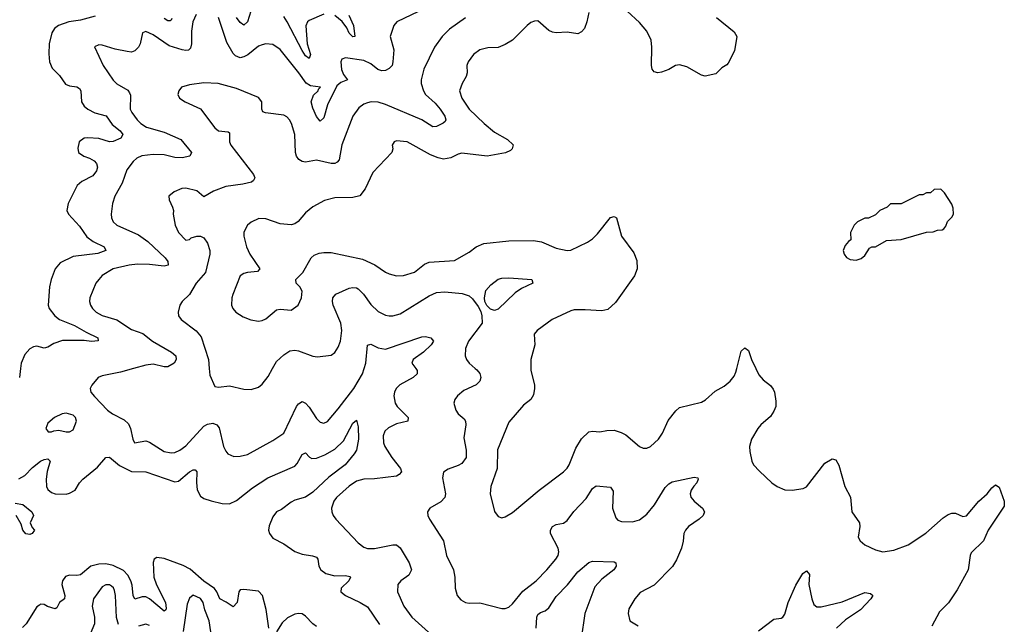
# Model space of a CAD drawing. Header units: inches. Extents: x 1934316 to 2140091, y 524953 to 667329.
# Tile 300 of 384: x 2061695 to 2067119, y 628590 to 631922. Entities that reach past the tile are written whole.
import ezdxf

# ---------------------------------------------------------------- set-up
doc = ezdxf.new("R2010")
doc.units = ezdxf.units.IN
doc.header["$MEASUREMENT"] = 0
doc.layers.add('C0662', color=7, linetype='Continuous')
doc.layers.add('C0663', color=7, linetype='Continuous')

msp = doc.modelspace()

# ---------------------------------------------------------------- linework, layer by layer
at = {"layer": 'C0662', "color": 5}
for points, elevation in [([(2061699.6, 630000), (2061693.8, 629950)], 220), ([(2062320.9, 630000), (2062250, 629980.4), (2062150, 629959.7), (2062127.7, 629950), (2062091.9, 629908.1), (2062083.8, 629890), (2062086.7, 629870), (2062106.4, 629846.4), (2062179.3, 629770), (2062206.4, 629750), (2062270, 629718), (2062294.6, 629694.6), (2062305.4, 629670), (2062317.6, 629610), (2062327.7, 629590), (2062390, 629600.9), (2062410, 629593.8), (2062490, 629542.2), (2062530, 629535), (2062550, 629537.8), (2062577.4, 629550), (2062610, 629574.7), (2062710, 629682.8), (2062730, 629694.2), (2062758.4, 629698.4), (2062780.5, 629690), (2062793.5, 629673.5), (2062818.3, 629570), (2062830, 629544), (2062842, 629530), (2062875.3, 629515.3), (2062910, 629516.9), (2062950, 629526), (2063090, 629603.6), (2063150, 629643.1), (2063219.8, 629790), (2063230, 629805.7), (2063250, 629817.7), (2063270, 629808.9), (2063290, 629786.3), (2063330, 629725.3), (2063350, 629704.2), (2063370, 629699.5), (2063390, 629708.8), (2063450, 629777.7), (2063535.4, 629890), (2063582.7, 629970), (2063592.6, 630000)], 240), ([(2062739, 630000), (2062742.5, 629962.5), (2062770, 629901), (2062790, 629897.1), (2062850, 629904.2), (2062930, 629886.7), (2062970, 629884.6), (2063010, 629897), (2063030, 629914), (2063063.7, 629956.3), (2063088.2, 630000)], 260), ([(2063876.3, 630000), (2063883.6, 629990), (2063884.2, 629970), (2063861.7, 629950), (2063788.9, 629910), (2063769.1, 629890), (2063759.1, 629870), (2063755.5, 629850), (2063763.2, 629810), (2063773.8, 629790), (2063834.6, 629730), (2063833.4, 629710), (2063770, 629694.5), (2063726.6, 629673.4), (2063706.1, 629653.9), (2063697.2, 629630), (2063698.9, 629590), (2063706.8, 629570), (2063744.7, 629510), (2063793.4, 629450), (2063797.2, 629430), (2063784.7, 629415.3), (2063770, 629407.7), (2063650, 629392.5), (2063590, 629390.8), (2063550, 629379.8), (2063510, 629351.9), (2063439.5, 629290), (2063424.6, 629270), (2063413.4, 629230), (2063414, 629210), (2063421.3, 629190), (2063436.4, 629170), (2063559.1, 629039.1), (2063590, 629015.3), (2063610, 629009), (2063649.1, 629009.1), (2063750, 629029.2), (2063770, 629027.7), (2063790, 629012.2), (2063841.1, 628930), (2063854, 628890), (2063838.4, 628861.6), (2063794.9, 628830), (2063777.1, 628810), (2063775.8, 628770), (2063811.3, 628690), (2063854.2, 628630), (2063947.7, 628547.7)], 240), ([(2064204.7, 630000), (2064212.9, 629992.9), (2064230, 629972), (2064235.6, 629950), (2064228.9, 629930), (2064210, 629909.8), (2064141.7, 629878.3), (2064106, 629850), (2064092.4, 629830), (2064086, 629810), (2064097, 629770), (2064110.2, 629750.2), (2064143.1, 629723.1), (2064150.3, 629710.3), (2064152.8, 629690), (2064142.2, 629617.8), (2064154, 629550), (2064154, 629510), (2064130, 629477.3), (2064110, 629465.1), (2064054.3, 629445.7), (2064030.3, 629429.8), (2064023.2, 629396.8), (2064040.2, 629310), (2064036.1, 629290), (2064014.4, 629265.6), (2063953.4, 629230), (2063940.5, 629210), (2063942.4, 629190), (2063952.2, 629170), (2064030.2, 629050), (2064045.2, 628970), (2064085.4, 628890), (2064092.7, 628850), (2064092.9, 628790), (2064104.4, 628750), (2064124.8, 628724.8), (2064150.3, 628710.3), (2064170, 628706.3), (2064230, 628709), (2064350, 628678.3), (2064370, 628678), (2064390, 628685.7), (2064410, 628702.6), (2064466.7, 628773.3), (2064540.3, 628830), (2064598.2, 628890), (2064648.7, 628950), (2064660.3, 628970), (2064665, 628990), (2064661.6, 629010), (2064618.5, 629090), (2064618.9, 629110), (2064630, 629128.8), (2064650, 629139.7), (2064690, 629148.4), (2064710, 629162.8), (2064747.4, 629212.6), (2064815.4, 629284.6), (2064850, 629338.7), (2064870, 629353.4), (2064950, 629346), (2064963.6, 629323.6), (2064960.2, 629230), (2064978, 629178), (2064990, 629165.3), (2065010, 629156.9), (2065070, 629154.4), (2065110, 629166.9), (2065150, 629197.7), (2065192, 629248), (2065250, 629344.9), (2065270, 629364.6), (2065290, 629376), (2065410, 629402), (2065430, 629398), (2065433, 629390), (2065425.5, 629370), (2065407.8, 629352.3), (2065394.3, 629330), (2065387.9, 629310), (2065391.4, 629291.4), (2065409.4, 629269.4), (2065456.4, 629230), (2065466.7, 629210), (2065459.5, 629190), (2065438.7, 629170), (2065378.7, 629130), (2065362.4, 629110), (2065354, 629090), (2065350, 629049.2), (2065340.1, 629010), (2065313.8, 628946.2), (2065290.1, 628909.9), (2065190, 628807.1), (2065113.6, 628766.4), (2065083, 628730), (2065050, 628675.3), (2065046.4, 628650), (2065056.3, 628610), (2065102.2, 628582.2)], 260), ([(2064511.2, 630000), (2064511.3, 629990), (2064530.2, 629910), (2064531.3, 629890), (2064524.6, 629855.4), (2064510.2, 629829.8), (2064470, 629798.3), (2064390, 629705.1), (2064327.2, 629552.8), (2064324.4, 629450), (2064290.6, 629350), (2064287.3, 629310), (2064310, 629212), (2064330, 629184.7), (2064350, 629178), (2064370, 629182.8), (2064410, 629206.8), (2064556, 629330), (2064690, 629430.5), (2064710, 629450.6), (2064721.3, 629470), (2064758.9, 629561.1), (2064790, 629612), (2064830, 629650.3), (2064850, 629654.6), (2064890, 629650.3), (2064930, 629658.6), (2064970, 629660.6), (2065008.2, 629648.2), (2065033.9, 629633.9), (2065110, 629570.4), (2065130, 629561.6), (2065150, 629561.6), (2065170, 629570.4), (2065213, 629610), (2065235.3, 629644.7), (2065266.7, 629713.3), (2065310, 629767), (2065330, 629784.6), (2065450, 629814.9), (2065472, 629828), (2065525.5, 629874.5), (2065576.4, 629903.6), (2065608, 629930), (2065630, 629957.1), (2065640.5, 629979.5), (2065645.7, 630000)], 280), ([(2065749.6, 630000), (2065766, 629966), (2065790, 629936.9), (2065830, 629906.7), (2065845.7, 629885.7), (2065853.2, 629870), (2065860.9, 629820.9), (2065859.4, 629790), (2065850, 629764.4), (2065830, 629735.6), (2065777.6, 629690), (2065761.3, 629670), (2065725.3, 629610), (2065715.8, 629570), (2065716.4, 629543.6), (2065728.5, 629490), (2065738, 629470), (2065770, 629434), (2065838.8, 629370), (2065867.3, 629350), (2065910, 629331.7), (2065950, 629329), (2066010, 629338.7), (2066030, 629348.4), (2066130, 629477.6), (2066170, 629502), (2066190, 629497.3), (2066207.3, 629467.3), (2066240.5, 629350), (2066271, 629291), (2066279.6, 629210), (2066320.9, 629150), (2066322.8, 629130), (2066313, 629070), (2066324, 629050), (2066350, 629028), (2066410, 629000.4), (2066450, 628990.4), (2066510, 628998.9), (2066590, 629027.6), (2066687, 629093), (2066782, 629178), (2066810, 629194.9), (2066830, 629202.4), (2066850, 629203), (2066890, 629185.5), (2066910, 629188), (2066978, 629270), (2067024.5, 629310), (2067050, 629342), (2067070, 629358.8), (2067090, 629346), (2067118.8, 629270), (2067118, 629242), (2067030.6, 629110), (2067003.8, 629050), (2066935.8, 628984.2), (2066930.4, 628969.6), (2066920.3, 628890), (2066859.9, 628780.1), (2066811.1, 628708.9), (2066761.5, 628658.5), (2066718.8, 628581.2)], 280), ([(2061690, 629391.4), (2061723.4, 629410), (2061764.9, 629455.1), (2061810, 629489.6), (2061830, 629499.6), (2061850, 629502.3), (2061863.2, 629490), (2061846.7, 629433.3), (2061839.9, 629390), (2061842.9, 629350), (2061850, 629332.9), (2061870, 629317.7), (2061890, 629310.2), (2061950, 629307.8), (2061970, 629312.4), (2062000.3, 629330), (2062023.7, 629370), (2062042, 629390), (2062123.2, 629456.8), (2062170, 629508.8), (2062190, 629511.6), (2062245.5, 629465.5), (2062310, 629433.2), (2062390, 629431), (2062550, 629375.6), (2062570, 629379.3), (2062630, 629430.8), (2062650, 629442.3), (2062660.9, 629440.9), (2062670.7, 629430.7), (2062668.2, 629371.8), (2062671.8, 629331.8), (2062690, 629297.3), (2062710, 629283.5), (2062750, 629270.2), (2062810, 629255.9), (2062850, 629253.6), (2062890, 629272.3), (2062976.7, 629343.3), (2063061.8, 629398.2), (2063210, 629461.1), (2063223.5, 629476.5), (2063250, 629525.7), (2063270, 629534.6), (2063291.3, 629511.3), (2063304.3, 629504.3), (2063330, 629505.4), (2063375.8, 629524.2), (2063430, 629555.5), (2063478.8, 629601.2), (2063530, 629698.7), (2063550, 629716.3), (2063559.1, 629679.1), (2063560.8, 629610), (2063550.2, 629550), (2063537.6, 629530), (2063487.7, 629470), (2063398.7, 629401.3), (2063310, 629318.2), (2063270, 629290.5), (2063210, 629274.4), (2063190, 629264.3), (2063136.7, 629223.3), (2063110, 629209.8), (2063090, 629183.1), (2063070, 629133.3), (2063066.2, 629110), (2063070.2, 629090), (2063090, 629064.3), (2063150, 629034.8), (2063210, 628991.5), (2063250, 628977.8), (2063308.5, 628968.5), (2063330, 628960.3), (2063336.9, 628950), (2063343.5, 628910), (2063354, 628890), (2063381.7, 628870), (2063430, 628857.4), (2063490, 628859), (2063514, 628854), (2063517.4, 628850), (2063507.9, 628830), (2063466.5, 628790), (2063463.2, 628770), (2063490, 628748.4), (2063570.5, 628710.5), (2063610, 628686.2), (2063677, 628590)], 220), ([(2061670, 629258.1), (2061712.8, 629250), (2061761.5, 629210), (2061771.3, 629190), (2061753.4, 629150), (2061763.1, 629123.1), (2061776, 629110), (2061764, 629090), (2061750, 629084.8), (2061728.9, 629088.9), (2061712, 629110), (2061702.4, 629142.4), (2061675.6, 629190)], 180), ([(2063067, 628570), (2063051.8, 628671.8), (2063032.5, 628750), (2063010, 628773), (2062930, 628782.1), (2062910, 628779.8), (2062901.9, 628770), (2062893.3, 628710), (2062870, 628686.5), (2062832.7, 628712.7), (2062796.5, 628730), (2062781.6, 628770), (2062768.3, 628788.3), (2062710, 628829), (2062634.8, 628894.8), (2062595.5, 628915.5), (2062490, 628953.3), (2062450, 628959.5), (2062435.2, 628950), (2062429.6, 628930.4), (2062434.1, 628850), (2062448.3, 628808.3), (2062498.5, 628710), (2062501.7, 628678.3), (2062499.5, 628670), (2062490, 628663.5), (2062410.7, 628730.7), (2062390, 628742.4), (2062370, 628741.5), (2062329.9, 628729.9), (2062320.2, 628750), (2062314, 628806), (2062306.8, 628830), (2062290, 628862.1), (2062266.9, 628886.9), (2062210, 628915.3), (2062170, 628923), (2062130, 628922.5), (2062086.5, 628910), (2062030, 628863.9), (2062010, 628859.6), (2061970, 628861.1), (2061946.6, 628853.5), (2061930.1, 628830), (2061927.5, 628810), (2061944.2, 628750), (2061940.9, 628730), (2061914.3, 628710), (2061898.7, 628681.3), (2061890, 628675.6), (2061848, 628688), (2061830, 628699.2), (2061810, 628701.3), (2061803.2, 628696.8), (2061790, 628686), (2061730, 628593), (2061710, 628573)], 220), ([(2064540.2, 628570), (2064544.3, 628630), (2064550, 628643.7), (2064564.6, 628655.4), (2064590, 628664.2), (2064610, 628680.9), (2064650, 628744), (2064712, 628808.1), (2064770, 628879.2), (2064830, 628930.5), (2064850, 628938.4), (2064970, 628934.9), (2064978.8, 628930), (2064980.4, 628910), (2064968.4, 628890), (2064900.8, 628839.2), (2064863.4, 628796.6), (2064807.2, 628650), (2064788.4, 628510)], 240), ([(2065765.4, 628554.6), (2065850, 628619.6), (2065890, 628624.9), (2065898, 628630), (2065910, 628646.8), (2065927.6, 628710), (2065970, 628806), (2066008.6, 628870), (2066030, 628884.9), (2066045.8, 628865.8), (2066042.8, 628810), (2066059.1, 628730), (2066070, 628699.3), (2066086.6, 628686.6), (2066110, 628686.9), (2066225.4, 628714.6), (2066350, 628766.3), (2066381.1, 628761.1), (2066394.8, 628750), (2066383.1, 628730), (2066326.5, 628670), (2066243.9, 628616.1), (2066195.3, 628570)], 260), ([(2062239.4, 628590), (2062227.8, 628627.8), (2062222.9, 628750), (2062217.6, 628777.6), (2062211.7, 628791.7), (2062200.9, 628800.9), (2062190, 628807.4), (2062170, 628808.6), (2062150, 628796.4), (2062101.6, 628730), (2062093.8, 628690), (2062107.5, 628630), (2062107, 628593), (2062083.1, 628536.9)], 240), ([(2062748.5, 628548.5), (2062738.4, 628610), (2062714.3, 628670), (2062705.9, 628710), (2062690, 628732.9), (2062650, 628751.1), (2062630, 628734.5), (2062617.6, 628702.4), (2062595.4, 628550)], 240), ([(2063330, 628578.8), (2063310, 628593.4), (2063270, 628635.1), (2063250, 628647.7), (2063230, 628650.3), (2063210, 628646.7), (2063170, 628627), (2063141.6, 628598.4), (2063110, 628548.5)], 220), ([(2062410, 628584.5), (2062390, 628591.5), (2062350, 628580.3)], 240)]:
    msp.add_lwpolyline(points, dxfattribs=dict(at, elevation=elevation))
at = {"layer": 'C0662', "color": 5, "elevation": 240}
msp.add_lwpolyline([(2061950, 629753.6), (2061928.9, 629751.1), (2061886.8, 629730), (2061850, 629699), (2061838.8, 629670), (2061851.1, 629651.1), (2061870, 629651), (2061882.5, 629657.5), (2061910, 629660.5), (2061950, 629650.5), (2061970, 629650.6), (2061990, 629662.8), (2062007, 629710), (2062002, 629730), (2061990, 629743.7)], close=True, dxfattribs=at)
at = {"layer": 'C0663', "color": 5}
for points, elevation in [([(2062666.3, 631950), (2062648.6, 631910), (2062641.3, 631858.7), (2062641, 631790), (2062635.1, 631764.9), (2062625, 631755), (2062610, 631751.9), (2062590, 631755.3), (2062517.9, 631777.9), (2062430, 631839.1), (2062390, 631858), (2062370.6, 631849.4), (2062358.2, 631790), (2062349.1, 631770), (2062330, 631749.8), (2062310, 631744.1), (2062286.2, 631746.2), (2062220.6, 631760.6), (2062150, 631782.7), (2062130, 631784), (2062107.5, 631772.5), (2062154.9, 631670), (2062210, 631588.2), (2062230, 631568.7), (2062290, 631533.7), (2062300, 631520), (2062305.4, 631505.4), (2062304.2, 631430), (2062312.3, 631410), (2062341.5, 631370), (2062362.7, 631350), (2062394, 631330), (2062490, 631301.6), (2062582.1, 631262.1), (2062641.7, 631190), (2062632.7, 631170), (2062590, 631160.6), (2062550, 631162.6), (2062490, 631177), (2062430, 631179.5), (2062367.5, 631172.5), (2062340.4, 631159.6), (2062319.1, 631140.9), (2062285.7, 631094.3), (2062258.6, 631021.4), (2062219, 630950), (2062205.5, 630910), (2062199.6, 630850), (2062201.1, 630830), (2062209.2, 630809.2), (2062230.4, 630790), (2062350, 630736.4), (2062400.6, 630700.6), (2062496.2, 630610), (2062510.3, 630590), (2062512.4, 630570), (2062490, 630564.4), (2062410, 630574.1), (2062344.3, 630575.7), (2062298, 630570), (2062210, 630549.8), (2062150, 630512.3), (2062130.4, 630490), (2062114.9, 630470), (2062080.3, 630390), (2062078.9, 630370), (2062084.6, 630350), (2062095.3, 630330), (2062116.4, 630310), (2062150, 630292.6), (2062230, 630268.3), (2062310, 630215.9), (2062373.7, 630193.6), (2062426, 630150), (2062531.6, 630090), (2062555.2, 630070), (2062556.8, 630050), (2062546.5, 630030), (2062510.7, 630009.3), (2062490, 630009.8), (2062430, 630023.9), (2062390, 630019.1), (2062320.9, 630000)], 240), ([(2063930, 631985.3), (2063772.2, 631910), (2063755.6, 631890), (2063735.3, 631830), (2063755.2, 631755.2), (2063751.2, 631690), (2063746.5, 631670), (2063730, 631652.5), (2063710, 631641.8), (2063690, 631639.6), (2063667.6, 631647.6), (2063630, 631678.2), (2063590, 631697.1), (2063490, 631711.3), (2063470, 631705.2), (2063463.7, 631690), (2063467.5, 631647.5), (2063479.5, 631619.5), (2063501, 631590), (2063464.2, 631575.8), (2063442, 631558), (2063390, 631452.6), (2063370, 631381.6), (2063350, 631363), (2063330, 631388), (2063310, 631434), (2063300.4, 631470), (2063313.8, 631506.2), (2063339.2, 631530), (2063341.2, 631538.8), (2063352.3, 631550), (2063297.6, 631557.6), (2063272.7, 631572.7), (2063233.4, 631630), (2063130, 631757.7), (2063090, 631785.4), (2063050.3, 631789.7), (2063030, 631784.4), (2063010, 631775.6), (2062952.1, 631727.9), (2062930, 631717), (2062910, 631712.8), (2062882.9, 631722.9), (2062870, 631735.1), (2062836.1, 631796.1), (2062790, 631934.8)], 240), ([(2064830, 631961.2), (2064819.6, 631910), (2064805.6, 631874.4), (2064790, 631854.7), (2064770, 631845.1), (2064710, 631852.8), (2064649.8, 631849.8), (2064630, 631853), (2064610, 631862.9), (2064550, 631915.1), (2064530, 631914.7), (2064510, 631906), (2064490, 631889.7), (2064410.1, 631809.9), (2064370, 631785.6), (2064330, 631769.8), (2064273.3, 631766.7), (2064230, 631756.1), (2064194, 631730), (2064164.6, 631690), (2064158, 631670), (2064160.3, 631630), (2064154.9, 631610), (2064131.7, 631570), (2064117.4, 631530), (2064130.3, 631490), (2064171.5, 631430), (2064252.9, 631350), (2064310, 631301.7), (2064381.3, 631261.3), (2064412.4, 631232.4), (2064408.4, 631210), (2064398, 631202), (2064370.8, 631189.2), (2064270, 631170.7), (2064130, 631186.6), (2064110, 631182), (2064070, 631160.8), (2064030, 631153.5), (2064000.2, 631160.2), (2063958.3, 631178.3), (2063830, 631249.3), (2063770, 631254.5), (2063758, 631250), (2063746, 631230), (2063751, 631210), (2063744, 631190), (2063640.7, 631079.3), (2063597.4, 630990), (2063569.2, 630950.8), (2063530, 630941.5), (2063430, 630940.5), (2063374, 630926), (2063309.1, 630890.9), (2063270, 630858.4), (2063228.2, 630810), (2063210, 630797.4), (2063190, 630791.1), (2063130, 630796.4), (2063050, 630824.7), (2063012.7, 630827.3), (2062970, 630806.6), (2062950.3, 630789.7), (2062939.3, 630770), (2062930.4, 630750), (2062930.3, 630730), (2062944.7, 630670), (2062962, 630630), (2063018, 630550), (2063004.7, 630535.3), (2062950, 630529.8), (2062930, 630524), (2062909.4, 630510.6), (2062868.5, 630408.5), (2062863.1, 630390), (2062862, 630350), (2062868.7, 630330), (2062886.4, 630310), (2062925.2, 630285.2), (2062968.4, 630268.4), (2063010, 630261.2), (2063030, 630263.9), (2063050, 630273.1), (2063110, 630323), (2063130, 630328), (2063190, 630322.4), (2063229.4, 630350), (2063247.6, 630390), (2063250, 630426), (2063238, 630450), (2063218, 630470), (2063215.1, 630490), (2063254.7, 630530), (2063299.7, 630610), (2063316.2, 630623.8), (2063344.2, 630635.8), (2063370, 630640.2), (2063410, 630638.6), (2063582.6, 630602.6), (2063651.3, 630571.3), (2063710, 630530.3), (2063730, 630522.3), (2063770, 630511.6), (2063810, 630512.6), (2063870, 630531.6), (2063924.1, 630575.9), (2063950, 630585.8), (2064090, 630595.6), (2064170, 630641.7), (2064209.2, 630670.8), (2064251.4, 630688.6), (2064390, 630703.2), (2064526.1, 630706.1), (2064570, 630698.5), (2064650, 630664), (2064710, 630650.3), (2064730, 630651.5), (2064823.6, 630696.4), (2064850, 630714.5), (2064878.2, 630741.8), (2064950, 630832.2), (2064970, 630838.2), (2064982.6, 630830), (2065009.1, 630730), (2065078, 630638), (2065094.4, 630594.4), (2065095.6, 630550), (2065081.5, 630510), (2064976.2, 630363.8), (2064934, 630326), (2064901.8, 630318.2), (2064810, 630323.8), (2064750, 630323), (2064730, 630317.6), (2064628.2, 630270), (2064545.5, 630210), (2064528.5, 630190), (2064532.2, 630130), (2064510.3, 630049.7), (2064511.2, 630000)], 280), ([(2062968.8, 631970), (2062950, 631909.7), (2062930, 631892.1), (2062910, 631907.2), (2062890, 631934.6)], 220), ([(2063370, 631951.9), (2063290, 631918.6), (2063279.7, 631910), (2063271.9, 631888.1), (2063278.9, 631790), (2063297, 631730), (2063290, 631709), (2063270, 631723.4), (2063250, 631752.3), (2063168, 631910), (2063150, 631939.5)], 220), ([(2065533.7, 631933.7), (2065630, 631855.5), (2065646, 631830), (2065632.7, 631750), (2065597.7, 631682.3), (2065590, 631672.7), (2065562.4, 631657.6), (2065530, 631623.7), (2065470, 631611.6), (2065450, 631615.8), (2065370, 631662.7), (2065330, 631673.5), (2065306.8, 631670), (2065270, 631647.8), (2065230, 631633.3), (2065210, 631629.6), (2065190, 631635.1), (2065178.4, 631650), (2065174.7, 631670), (2065177.1, 631770), (2065172.7, 631810), (2065150, 631859.7), (2065110, 631906.3), (2065041.7, 631970)], 280), ([(2062110, 631940.8), (2062030, 631918.8), (2061965.8, 631910), (2061907.7, 631890), (2061887, 631873), (2061872, 631850), (2061857.8, 631790), (2061854.8, 631734.8), (2061859.4, 631690), (2061874.6, 631654.6), (2061914, 631614), (2061947.1, 631567.1), (2061970, 631557.7), (2062010, 631552.4), (2062023.5, 631543.5), (2062032.3, 631530), (2062035.3, 631470), (2062050, 631446.3), (2062070, 631429.5), (2062108.5, 631408.5), (2062172.1, 631392), (2062204.4, 631344.4), (2062249.2, 631310), (2062263.6, 631290), (2062251.3, 631270), (2062210, 631251), (2062189.9, 631249.9), (2062130, 631267.9), (2062069.6, 631270.4), (2062050, 631268.6), (2062022.3, 631250), (2062014.4, 631214.4), (2062019.6, 631190), (2062048.2, 631170), (2062079.4, 631159.4), (2062104.5, 631144.5), (2062117.4, 631130), (2062122.9, 631110), (2062118.1, 631090), (2062097.9, 631062.1), (2062038, 631030), (2062011.1, 631008.9), (2061962, 630910), (2061955.2, 630870), (2061963.8, 630850), (2062025, 630785), (2062065.3, 630725.3), (2062099.5, 630699.5), (2062159.6, 630670), (2062170.1, 630650), (2062126.1, 630633.9), (2061990, 630617.8), (2061917.3, 630582.7), (2061890.2, 630549.8), (2061867.6, 630490), (2061859.2, 630450), (2061852.3, 630350), (2061858, 630330), (2061888.4, 630290), (2061914.9, 630270), (2061997.2, 630237.2), (2062060.3, 630200.3), (2062125.3, 630170), (2062127.1, 630152.9), (2062091.2, 630148.8), (2062050, 630155.3), (2061930, 630154.8), (2061882.6, 630137.4), (2061850, 630116.8), (2061830, 630112.5), (2061790, 630122.4), (2061770, 630119.8), (2061750, 630108.3), (2061722.3, 630077.7), (2061703.2, 630030), (2061699.6, 630000)], 220), ([(2062532.1, 631927.9), (2062530, 631919.3), (2062524.1, 631915.9), (2062510, 631916.8), (2062490, 631929.3)], 220), ([(2064150, 631933.3), (2064062.3, 631870), (2064022.8, 631830), (2063980.3, 631770), (2063920.7, 631650), (2063905.8, 631590), (2063906.2, 631570), (2063918.4, 631530), (2063930.2, 631510), (2063983, 631463), (2064011.3, 631430), (2064036.6, 631390), (2064042.8, 631370), (2064038.3, 631361.7), (2064028.2, 631351.8), (2063990, 631334.5), (2063970, 631332.1), (2063909.9, 631369.9), (2063710, 631455.6), (2063670, 631467.1), (2063631.3, 631468.7), (2063610, 631464.4), (2063590, 631456.4), (2063563.4, 631436.6), (2063530.2, 631390), (2063470, 631232), (2063455, 631150), (2063443.5, 631136.5), (2063430.1, 631129.9), (2063410, 631129.9), (2063330, 631148.1), (2063270, 631137.4), (2063250, 631140.3), (2063232, 631152), (2063219.8, 631170), (2063213.5, 631190), (2063209.7, 631290.3), (2063191.9, 631350), (2063181, 631370), (2063167.3, 631387.3), (2063150, 631395.9), (2063048.2, 631408.2), (2063034.8, 631414.8), (2063029.5, 631429.5), (2063029.5, 631470), (2063010, 631493.6), (2062890, 631543), (2062788.8, 631571.2), (2062710, 631574.5), (2062630, 631563.6), (2062586, 631550), (2062570.8, 631530), (2062566.8, 631510), (2062576, 631490), (2062606, 631470), (2062691.2, 631431.2), (2062770, 631325.5), (2062790, 631310.4), (2062843.5, 631303.5), (2062850, 631298), (2062850.2, 631250), (2062857.4, 631230), (2062982.8, 631070), (2062990.3, 631050), (2062983.6, 631036.4), (2062972.5, 631027.5), (2062924.6, 631015.4), (2062830, 631002.2), (2062762.5, 630977.4), (2062710, 630946.6), (2062670, 630979.6), (2062610, 630994.2), (2062588.2, 630991.8), (2062545.9, 630974.1), (2062517.1, 630950), (2062517.6, 630930), (2062537.1, 630890), (2062541.6, 630870), (2062540.5, 630850), (2062550.5, 630790), (2062568.8, 630750), (2062610, 630707.7), (2062630, 630710.4), (2062640.2, 630719.8), (2062669.8, 630730.2), (2062690, 630730.2), (2062710, 630720.6), (2062729.4, 630690), (2062742.3, 630650), (2062742, 630630), (2062718.5, 630530), (2062666.5, 630470), (2062630, 630408.3), (2062590.4, 630370), (2062576.4, 630350), (2062568.5, 630310), (2062570.3, 630290), (2062583.7, 630270), (2062666.9, 630206.9), (2062694.1, 630174.1), (2062734.2, 630050), (2062739, 630000)], 260), ([(2063507.3, 631947.3), (2063533.2, 631890), (2063541, 631830), (2063530, 631828), (2063510, 631847.1), (2063496.6, 631876.6), (2063471.9, 631911.9), (2063430, 631945)], 220), ([(2063088.2, 630000), (2063110, 630038.9), (2063150, 630075.6), (2063183.4, 630096.6), (2063210, 630100.7), (2063230, 630097.6), (2063310, 630068.9), (2063334.9, 630065.1), (2063410, 630074.4), (2063430, 630088.4), (2063450, 630118), (2063462, 630150), (2063469.8, 630210), (2063463.2, 630250), (2063422, 630350), (2063417.3, 630370), (2063420.3, 630390), (2063435.6, 630410), (2063510, 630442.6), (2063530, 630447.2), (2063550, 630444.9), (2063559, 630439), (2063588.2, 630410), (2063630, 630352.7), (2063670, 630314), (2063710, 630293.6), (2063730, 630290.2), (2063750, 630290.2), (2063790, 630301.8), (2063950, 630400.2), (2063990, 630418.9), (2064037, 630423), (2064132.8, 630412.8), (2064170, 630401.4), (2064190, 630383.8), (2064221.3, 630341.3), (2064234.3, 630314.3), (2064241.2, 630290), (2064242.2, 630250), (2064166.9, 630150), (2064150.3, 630110), (2064148.7, 630070), (2064155.3, 630050), (2064170.3, 630030), (2064204.7, 630000)], 260), ([(2063592.6, 630000), (2063602.5, 630030), (2063611.2, 630128.8), (2063630, 630133.6), (2063670, 630113.5), (2063710, 630106.3), (2063910, 630174.9), (2063930, 630176.5), (2063958.8, 630170), (2063974.9, 630150), (2063962, 630130), (2063919.7, 630090), (2063861.7, 630050), (2063854.6, 630030), (2063876.3, 630000)], 240), ([(2065645.7, 630000), (2065670, 630096), (2065690, 630113.4), (2065710, 630098.8), (2065725.4, 630050), (2065749.6, 630000)], 280)]:
    msp.add_lwpolyline(points, dxfattribs=dict(at, elevation=elevation))
for points, elevation in [([(2066770, 630988), (2066732.7, 630987.3), (2066711.6, 630968.4), (2066690, 630968), (2066670, 630958), (2066650, 630958), (2066550, 630908), (2066492.7, 630907.3), (2066474, 630890), (2066434, 630870), (2066410, 630846), (2066370, 630828), (2066350, 630828), (2066310, 630808), (2066292, 630790), (2066272, 630750), (2066274, 630710), (2066259.6, 630700.4), (2066242, 630678), (2066231.3, 630650), (2066236, 630630), (2066250, 630611.3), (2066270, 630601), (2066303.1, 630596.9), (2066330, 630606), (2066350, 630622), (2066376.4, 630663.6), (2066388.9, 630671.1), (2066410, 630671.3), (2066470, 630704.7), (2066550, 630711.3), (2066690, 630752), (2066727.3, 630752.7), (2066750, 630762), (2066776.4, 630763.6), (2066786, 630770), (2066796.4, 630783.6), (2066806, 630810), (2066830, 630834), (2066838, 630850), (2066836.4, 630883.6), (2066830, 630906), (2066790, 630968)], 320), ([(2064310, 630319.4), (2064287.8, 630327.8), (2064267.3, 630347.3), (2064258, 630370), (2064255, 630390), (2064263.2, 630430), (2064290, 630462), (2064330, 630491.8), (2064350, 630498), (2064390, 630500.3), (2064516, 630490), (2064520.7, 630470), (2064458.8, 630441.2), (2064423.6, 630416.4), (2064330, 630326.2)], 260)]:
    msp.add_lwpolyline(points, close=True, dxfattribs=dict(at, elevation=elevation))

doc.saveas('drawing.dxf')
